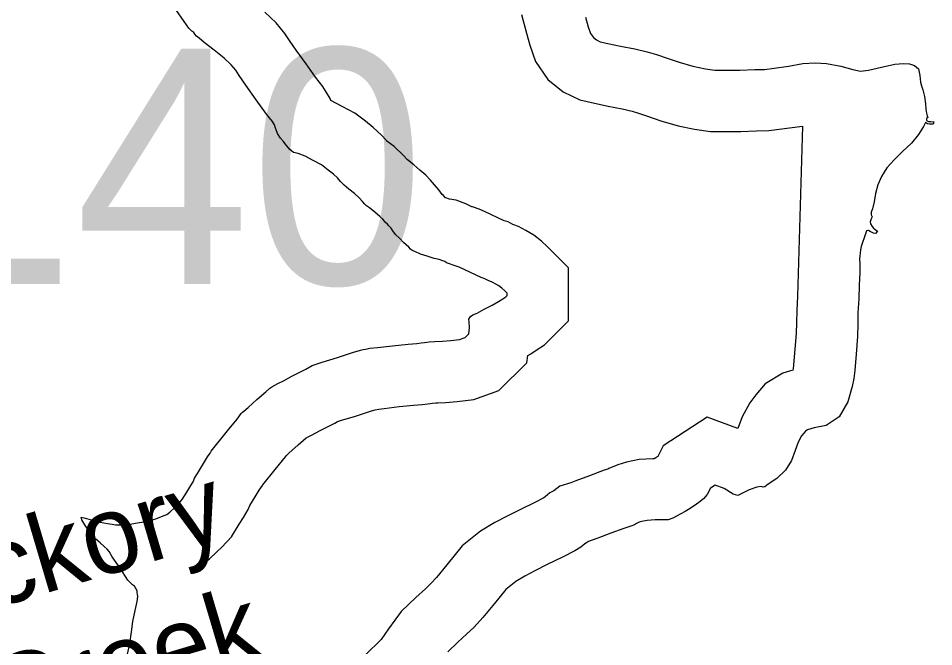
# Model space of a CAD drawing. Extents: x 1662474 to 1856135, y 779280 to 917889.
# Drawn here: x 1741697 to 1742817, y 795797 to 796565 of the extents above; entities that cross this region are included whole.
import ezdxf

# ---------------------------------------------------------------- set-up
doc = ezdxf.new("R2010")
doc.units = 0
for name, color, linetype in [('Cogo Default Point CELL', 7, 'Continuous'), ('Exist Hydrographic Lake Shore', 7, 'Continuous'), ('Exist Road Secondary Type 51 Label', 7, 'Continuous'), ('Old_Level_44', 7, 'Continuous')]:
    doc.layers.add(name, color=color, linetype=linetype)

msp = doc.modelspace()

# ---------------------------------------------------------------- linework, layer by layer
at = {"layer": 'Exist Hydrographic Lake Shore'}
for points in [[(1742139.6, 796322.9), (1742133.2, 796328.4), (1742126.8, 796333.6), (1742123.4, 796336.2), (1742121.2, 796338.1), (1742118.4, 796341.2), (1742114.4, 796345.7), (1742108.6, 796351.2), (1742101.5, 796356.5), (1742095.8, 796361.4), (1742091.6, 796365.9), (1742087.9, 796370.1), (1742082.9, 796374.8), (1742076.4, 796379.8), (1742068, 796386.1), (1742058, 796391.6), (1742048, 796396.9), (1742039.6, 796400.1), (1742034.1, 796401.4), (1742029.4, 796404.8), (1742023.6, 796411.9), (1742021.5, 796414.8), (1742018.1, 796418.9), (1742014.4, 796424.4), (1742012.6, 796428.9), (1742011.5, 796432.3), (1742010.5, 796435.2), (1742008.1, 796439.1), (1742000.8, 796448.3), (1741988.4, 796465.9), (1741975.5, 796483.5), (1741967.6, 796495.3), (1741963.2, 796501.9), (1741957.8, 796508.4), (1741949.2, 796516.6), (1741936.8, 796526.6), (1741924.6, 796536), (1741918.4, 796541.2), (1741915.2, 796543.6), (1741913.4, 796545.9), (1741912, 796548.1), (1741909.4, 796549.9), (1741906, 796553.3), (1741900, 796561.7), (1741890, 796576.4)], [(1742391.2, 796566.9), (1742394.5, 796555.1), (1742397.4, 796547), (1742400.8, 796542.1), (1742404.4, 796539.1), (1742409.1, 796536.8), (1742418.4, 796534.7), (1742434.1, 796531.2), (1742451.6, 796527.9), (1742466.4, 796524.4), (1742478.1, 796521.3), (1742490.8, 796516.8), (1742505.8, 796511.6), (1742522.2, 796506.9), (1742537.8, 796503.7), (1742549.2, 796501.9), (1742561.6, 796502.1), (1742580, 796502.1), (1742598.1, 796502.7), (1742609.9, 796502.9), (1742622, 796504.5), (1742639.4, 796506.9), (1742657.1, 796510), (1742671.9, 796510.8), (1742686, 796510.2), (1742703.6, 796506.9), (1742718, 796502.9), (1742727.5, 796500.8), (1742737.2, 796501.9), (1742753.2, 796505.6), (1742769.5, 796509.2), (1742780.2, 796510.2), (1742787.6, 796509.8), (1742793.4, 796507.9), (1742798.6, 796503.7), (1742800, 796495.3), (1742800.8, 796487.2), (1742802, 796482.7), (1742803.6, 796478), (1742805.8, 796469.6), (1742806.8, 796460.7), (1742807.5, 796454.1), (1742808.1, 796449.6), (1742809.1, 796446.2), (1742809.9, 796443.9), (1742808.1, 796443.1), (1742808.4, 796440.4), (1742810.5, 796439.1), (1742813.4, 796439.1), (1742817, 796438.9), (1742816.5, 796436), (1742814.1, 796436), (1742812, 796436), (1742809.6, 796436.2), (1742806.8, 796438.1), (1742804.4, 796432.9), (1742798.6, 796423.4), (1742789.8, 796412.9), (1742778.8, 796402.7), (1742768.5, 796392.4), (1742759.5, 796382.4), (1742753.2, 796371.9), (1742748.8, 796361.8), (1742745.9, 796351.2), (1742744, 796340.8), (1742742, 796332.3), (1742740.6, 796328.4), (1742740.4, 796325.2), (1742741.6, 796322.4), (1742740.6, 796320.2), (1742739.4, 796316.3), (1742739.9, 796313.9)], [(1741878.8, 795958.6), (1741882.6, 795961.4), (1741888.6, 795967.2), (1741892.9, 795971.2), (1741897.9, 795976.7), (1741903.6, 795985.9), (1741908.4, 795993.8), (1741911.2, 795998.5), (1741912, 796000.3), (1741912.9, 796002.9), (1741916.5, 796008.7), (1741922.8, 796018.7), (1741928.6, 796028.9), (1741932, 796033.6), (1741933.2, 796036), (1741953.2, 796060.9), (1741965, 796075.1), (1741970, 796081.9), (1741971.6, 796083.5), (1741973.2, 796084.8), (1741978.5, 796089.3), (1741989.2, 796099.2), (1742000, 796108.7), (1742004.8, 796112.9), (1742007.4, 796114.8), (1742014.6, 796118.7), (1742021.5, 796122.1), (1742031.8, 796127.6), (1742048.8, 796136.2), (1742056.6, 796140.8), (1742060.4, 796142.1), (1742069, 796144.9), (1742087.6, 796150.4), (1742106.2, 796156.5), (1742116, 796159.6), (1742119.1, 796160.4), (1742121.8, 796160.7), (1742124.1, 796161.2), (1742127.2, 796161.8), (1742136.5, 796162.8), (1742154.9, 796164.9), (1742174, 796167), (1742184.8, 796167.8), (1742190, 796168.3), (1742194.2, 796168.8), (1742199.8, 796169.6), (1742206.8, 796170.1), (1742216, 796170.4), (1742226.5, 796171.2), (1742236.8, 796172.5), (1742244, 796175.1), (1742248.2, 796179.3), (1742249.2, 796186.9), (1742248.8, 796194), (1742248.2, 796197.4), (1742250.4, 796200.8), (1742253.2, 796202.7), (1742258.5, 796204.8), (1742267.1, 796209.5), (1742277.1, 796214.5), (1742284.8, 796218.9), (1742290, 796222.4), (1742293.6, 796224.7), (1742295.2, 796226.3), (1742295.2, 796229.2), (1742292.4, 796232.1), (1742288.6, 796235.5), (1742285.2, 796238.1), (1742281.4, 796240.4), (1742276.9, 796242.8), (1742271.9, 796244.9), (1742268, 796246.8), (1742263.5, 796248.3), (1742236.5, 796260.9), (1742234.1, 796262), (1742229.4, 796263.6), (1742224.6, 796265.1), (1742221.2, 796266.4), (1742218.9, 796267.8), (1742216.5, 796268.8), (1742212.2, 796270.4), (1742205.8, 796271.7), (1742197.6, 796274.3), (1742189.2, 796276.9), (1742182.4, 796280.1), (1742179.2, 796281.4), (1742176.9, 796283.2), (1742175, 796285.6), (1742171.9, 796288.2), (1742168.5, 796291.1), (1742163.8, 796296.1), (1742158.8, 796301.1), (1742155.6, 796305.3), (1742153.2, 796308.7), (1742150.6, 796311.6), (1742148.8, 796313.7), (1742146.6, 796315.5), (1742145.4, 796317.4), (1742143.2, 796319.8), (1742139.6, 796322.9)], [(1742739.9, 796313.9), (1742741.6, 796310.8), (1742743.2, 796308.7), (1742745.6, 796306.9), (1742748.2, 796305), (1742745.9, 796302.4), (1742743.2, 796302.7), (1742741.1, 796304), (1742739.4, 796304.5), (1742737.2, 796305.8), (1742734.9, 796305.3), (1742734.1, 796302.9), (1742732, 796297.1), (1742729.9, 796291.1), (1742728.2, 796286.4), (1742727.5, 796282.4), (1742727.2, 796278.2), (1742726.5, 796274.9), (1742726.2, 796271.2), (1742726.5, 796265.1), (1742726.5, 796254.4), (1742725.9, 796239.1), (1742725.4, 796222.1), (1742724.4, 796205.3), (1742724.1, 796191.9), (1742723.9, 796176.2), (1742722, 796154.4), (1742720.4, 796134.7), (1742719.4, 796124.7), (1742717.2, 796115.2), (1742712, 796096.4), (1742701.5, 796077.8), (1742685.5, 796067.5), (1742670.9, 796064.4), (1742662.6, 796062), (1742660, 796060.4), (1742658, 796058.1), (1742655.4, 796054.6), (1742651.4, 796047), (1742647.5, 796036.8), (1742643.2, 796024.7), (1742635.9, 796012.9), (1742625.1, 796002.4), (1742614.6, 795995.6), (1742610.5, 795992.4), (1742608.4, 795991.9), (1742606, 795992.7), (1742600.5, 795991.9), (1742591.2, 795988.5), (1742582.4, 795984.3), (1742577.6, 795981.7), (1742571.9, 795983.5), (1742560.9, 795990.1), (1742549.5, 795994.2), (1742544, 795990.6), (1742540.1, 795983), (1742535.6, 795977.8), (1742529.6, 795973.2), (1742524.1, 795969.1), (1742517.2, 795964.4), (1742512.9, 795962), (1742507.6, 795959.1), (1742498.1, 795953.9), (1742492.4, 795951.8), (1742486.2, 795952), (1742476.4, 795951.8), (1742466.4, 795951.2), (1742460, 795949.9), (1742456.6, 795948.9), (1742453.5, 795947.6), (1742450.9, 795946), (1742446.6, 795944.1), (1742438, 795941.5), (1742422, 795935.5), (1742406, 795929.7), (1742398.1, 795926.6), (1742394.8, 795925.5), (1742392.4, 795923.7), (1742390.2, 795922.6), (1742387.6, 795920.2), (1742385.2, 795918.7), (1742377.9, 795913.9), (1742363, 795906.1), (1742344.4, 795897.2), (1742329.1, 795889.6), (1742316.8, 795883.2), (1742306, 795876.7), (1742293.6, 795866.7), (1742279.8, 795849.7), (1742265.6, 795832.3), (1742255.1, 795820.8), (1742245.6, 795812.1), (1742234.9, 795802.4), (1742222.5, 795790.3)], [(1741829.6, 795782.4), (1741833.6, 795800.3), (1741835.6, 795815), (1741837.5, 795827.6), (1741840.4, 795841), (1741842.5, 795852.2), (1741843.5, 795858.1), (1741843.2, 795861.2), (1741842.8, 795862.8), (1741842.5, 795865.1), (1741841.1, 795868), (1741839.6, 795870.9), (1741836.8, 795872.5), (1741831.2, 795878.2), (1741821.8, 795892.7), (1741812, 795906.6), (1741808.4, 795913.2), (1741806, 795916.1), (1741802.4, 795919.2), (1741797.6, 795923.7), (1741792.1, 795928.4), (1741786.4, 795935.2), (1741780, 795943.9), (1741775.2, 795952), (1741774, 795955.2), (1741777.6, 795954.4), (1741786.9, 795951.8), (1741797.6, 795949.1), (1741806.2, 795947.3), (1741812.2, 795946.5), (1741816.2, 795945.7), (1741819.1, 795945.7), (1741821.8, 795945.7), (1741826, 795945.7), (1741832.2, 795946.2), (1741842.5, 795948.1), (1741854, 795949.9), (1741865.4, 795953.1), (1741872.6, 795955.9), (1741878.8, 795958.6)]]:
    msp.add_lwpolyline(points, dxfattribs=at)
at = {"layer": 'Old_Level_44'}
for points in [[(1742188.6, 796379.7), (1742181.3, 796386), (1742173.3, 796392.4), (1742173, 796392.7), (1742168.4, 796397.8), (1742157.2, 796408.6), (1742148.2, 796415.2), (1742148, 796415.4), (1742147.2, 796416.3), (1742141.6, 796422.6), (1742131.5, 796432), (1742121.8, 796439.5), (1742108.9, 796449.3), (1742093.5, 796457.7), (1742079.5, 796465), (1742078.8, 796467.2), (1742069.8, 796482.2), (1742060.7, 796493.4), (1742049.3, 796509.7), (1742037, 796526.5), (1742030, 796536.9), (1742023.4, 796546.9), (1742012.6, 796559.8), (1741998.7, 796573.1)], [(1742312.7, 796569.9), (1742318.9, 796547.1), (1742322.9, 796532.6), (1742329.9, 796512.8), (1742345, 796490.7), (1742363.8, 796475.4), (1742384, 796465.6), (1742402, 796461.5), (1742419, 796457.8), (1742436, 796454.5), (1742448.2, 796451.7), (1742455.9, 796449.6), (1742465.8, 796446.1), (1742483.1, 796440), (1742504.4, 796434), (1742524.4, 796429.9), (1742544.1, 796426.8), (1742562.4, 796427.1), (1742581.2, 796427.1), (1742600.1, 796427.7), (1742615.5, 796428), (1742656.5, 796433.3)], [(1742656.5, 796433.3), (1742650.4, 796225.4), (1742649.4, 796208.2), (1742649.1, 796193.2), (1742648.9, 796180), (1742647.3, 796160.7), (1742645.7, 796141.5), (1742645.2, 796136.7), (1742644.8, 796134.9), (1742632.6, 796131.4), (1742610.8, 796118.4), (1742599.5, 796105), (1742591.9, 796095.1), (1742582.9, 796077.9), (1742577.5, 796063.8), (1742539.9, 796077.7), (1742486.1, 796042.3), (1742479.6, 796029.5), (1742478.1, 796028.5), (1742477, 796027.8), (1742474.9, 796026.7), (1742473.6, 796026.7), (1742456.9, 796025.9), (1742441.1, 796022.6), (1742430.8, 796019.4), (1742419.6, 796014.7), (1742418.3, 796013.9), (1742413.9, 796012.6), (1742396, 796005.9), (1742379.4, 795999.8), (1742373, 795997.3), (1742359.7, 795993.1), (1742352.5, 795987.6), (1742347.5, 795985.1), (1742341.7, 795979.9), (1742340, 795978.7), (1742329.3, 795973.1), (1742311.5, 795964.6), (1742295.3, 795956.5), (1742280.1, 795948.8), (1742262.7, 795938.1), (1742240.4, 795920.1), (1742221.6, 795897.1), (1742208.8, 795881.3), (1742202, 795873.9), (1742195.2, 795867.7), (1742183.5, 795857.1), (1742165.8, 795839.7), (1742150.2, 795818.7), (1742141, 795805.4), (1742121.8, 795786.9)], [(1741923.4, 795898.3), (1741931.3, 795904.1), (1741940.2, 795912.8), (1741946.2, 795918.4), (1741957.9, 795931.2), (1741967.5, 795946.6), (1741972.6, 795955), (1741978.4, 795964.6), (1741980.4, 795969.3), (1741987.1, 795980.2), (1741991.8, 795988.3), (1741995.9, 795994.1), (1741996.3, 795994.7), (1742011.4, 796013.6), (1742024.2, 796029), (1742025.5, 796030.8), (1742028.4, 796033.3), (1742039.5, 796043.5), (1742049.3, 796052.2), (1742055.9, 796055.4), (1742066.6, 796061.2), (1742084.3, 796070.2), (1742087.7, 796072.1), (1742091.5, 796073.4), (1742109.9, 796078.8), (1742129.3, 796085.1), (1742133.9, 796086.6), (1742138.1, 796087.5), (1742144.8, 796088.2), (1742163.3, 796090.4), (1742180.8, 796092.3), (1742191.4, 796093), (1742198.4, 796093.8), (1742204.1, 796094.5), (1742207.9, 796095), (1742210.4, 796095.2), (1742219.9, 796095.5), (1742234.2, 796096.6), (1742254.5, 796099.2), (1742285, 796110.2), (1742319.3, 796144), (1742320.4, 796152.9), (1742324.2, 796155.1), (1742330.7, 796159.4), (1742340.9, 796165.9), (1742370.2, 796195.2), (1742370.2, 796260.3), (1742344.3, 796286.3), (1742337.1, 796292.8), (1742327.7, 796300.2), (1742318.1, 796305.8), (1742309.1, 796310.6), (1742302.4, 796313.4), (1742296.3, 796316.3), (1742291.8, 796317.9), (1742267.7, 796329.1), (1742261.2, 796332), (1742252.8, 796334.8), (1742252.2, 796335), (1742244.8, 796338.3), (1742232.7, 796342.8), (1742224.8, 796344.4), (1742220.4, 796345.8), (1742219.9, 796345.9), (1742217.3, 796348.6), (1742215.8, 796350.1), (1742211.8, 796355.7), (1742206.4, 796361.7), (1742201.5, 796367.3), (1742200.9, 796367.7), (1742195.9, 796373.4), (1742188.6, 796379.7)]]:
    msp.add_lwpolyline(points, dxfattribs=at)

# ---------------------------------------------------------------- texts
at = {"layer": 'Cogo Default Point CELL'}
msp.add_text('1140', height=288, dxfattribs=at).set_placement((1741338.2, 796240.3))
at = {"layer": 'Exist Road Secondary Type 51 Label'}
for s, p in [('Hickory', (1741551.2, 795808.7)), (' Creek', (1741644.5, 795674.7))]:
    msp.add_text(s, height=95, rotation=16.5249, dxfattribs=at).set_placement(p)

doc.saveas('drawing.dxf')
